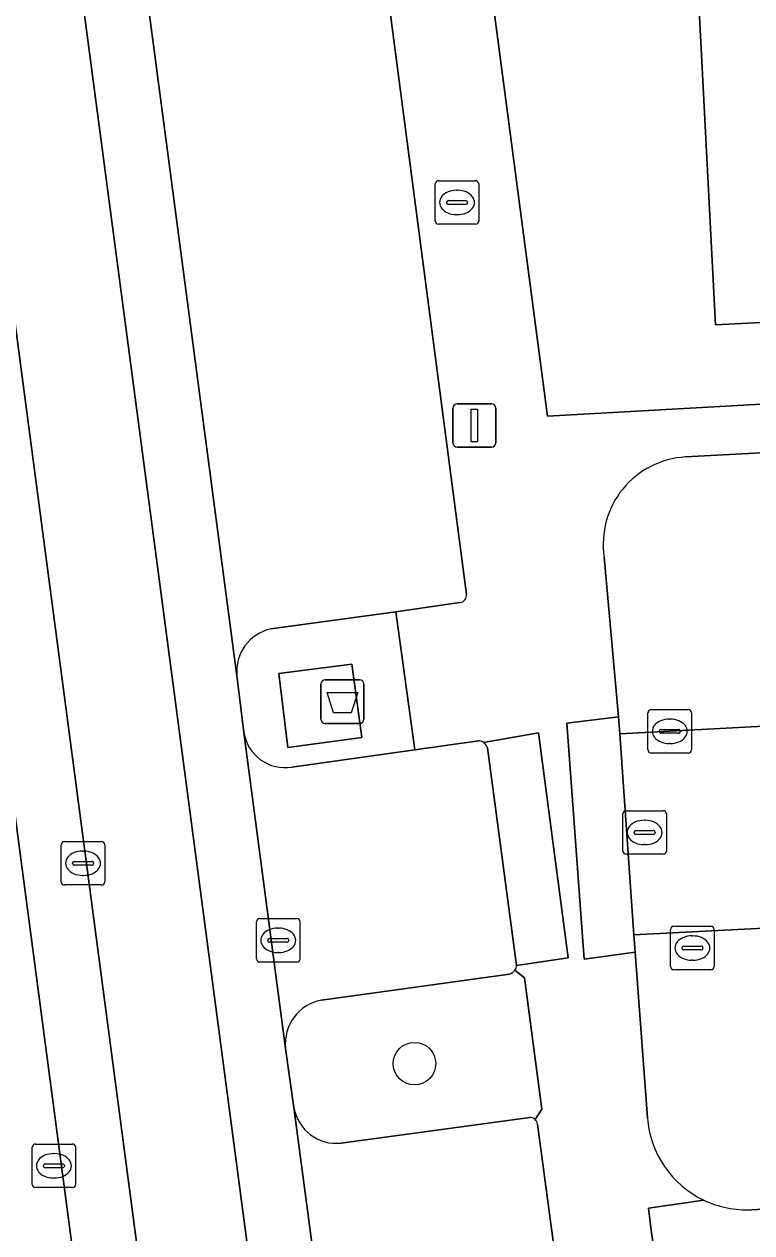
# Model space of a CAD drawing. Extents: x 160554 to 161248, y 385329 to 386506.
# Drawn here: x 161134.07 to 161150.78, y 385546.09 to 385573.86 of the extents above; entities that cross this region are included whole.
import ezdxf

# ---------------------------------------------------------------- set-up
doc = ezdxf.new("R2010")
doc.units = 0
for name, color, linetype in [('IMGEO_Afval_apart_plaats', 7, 'Continuous'), ('IMGEO_Boom', 7, 'Continuous'), ('IMGEO_Brandkraan', 7, 'Continuous'), ('IMGEO_Groenvoorziening', 7, 'Continuous'), ('IMGEO_Kolk', 7, 'Continuous'), ('IMGEO_Lichtmast', 7, 'Continuous'), ('IMGEO_Pand', 7, 'Continuous'), ('IMGEO_Parkeervlak_open', 7, 'Continuous'), ('IMGEO_Rijbaan_lokaal_gesloten', 7, 'Continuous'), ('IMGEO_Rijbaan_lokaal_open', 7, 'Continuous'), ('IMGEO_Rioolput', 7, 'Continuous'), ('IMGEO_Voetpad_gesloten', 7, 'Continuous'), ('IMGEO_Voetpad_open', 7, 'Continuous')]:
    doc.layers.add(name, color=color, linetype=linetype)

msp = doc.modelspace()

# ---------------------------------------------------------------- linework, layer by layer
at = {"layer": 'IMGEO_Afval_apart_plaats'}
for p, q in [((161140.882, 385557.892), (161140.882, 385558.692)), ((161140.882, 385558.692), (161140.882, 385557.892)), ((161140.982, 385558.792), (161141.772, 385558.792)), ((161141.772, 385558.792), (161140.982, 385558.792)), ((161141.872, 385558.692), (161141.872, 385557.892)), ((161141.872, 385557.892), (161141.872, 385558.692)), ((161141.772, 385557.792), (161140.982, 385557.792)), ((161140.982, 385557.792), (161141.772, 385557.792))]:
    msp.add_line(p, q, dxfattribs=at)
msp.add_lwpolyline([(161141.025, 385558.506), (161141.729, 385558.506), (161141.58, 385558.036), (161141.174, 385558.036), (161141.025, 385558.506)], dxfattribs=at)
for centre, start, end in [((161140.982, 385558.692), 90, 180), ((161140.982, 385558.692), 90, 180), ((161141.772, 385558.692), 0, 90), ((161141.772, 385558.692), 360, 90), ((161140.982, 385557.892), 180, 270), ((161140.982, 385557.892), 180, 270), ((161141.772, 385557.892), 270, 0), ((161141.772, 385557.892), 270, 0)]:
    msp.add_arc(centre, 0.1, start, end, dxfattribs=at)
at = {"layer": 'IMGEO_Boom'}
msp.add_circle((161143.032, 385549.975), 0.489, dxfattribs=at)
at = {"layer": 'IMGEO_Brandkraan'}
for p, q in [((161143.509, 385569.337), (161143.509, 385570.189)), ((161143.584, 385570.263), (161144.436, 385570.263)), ((161143.997, 385570.043), (161144.022, 385570.043)), ((161144.51, 385570.189), (161144.51, 385569.337)), ((161143.768, 385569.757), (161143.768, 385569.769)), ((161144.206, 385569.72), (161143.808, 385569.72)), ((161143.811, 385569.806), (161144.209, 385569.806)), ((161144.252, 385569.769), (161144.252, 385569.757)), ((161144.02, 385569.483), (161143.995, 385569.483)), ((161144.436, 385569.263), (161143.584, 385569.263))]:
    msp.add_line(p, q, dxfattribs=at)
for points in [[(161143.509, 385569.337), (161143.509, 385570.189)], [(161143.584, 385570.263), (161144.436, 385570.263)], [(161144.51, 385570.189), (161144.51, 385569.337)], [(161144.436, 385569.263), (161143.584, 385569.263)]]:
    msp.add_lwpolyline(points, dxfattribs=at)
for centre, radius, start, end in [((161143.586, 385570.187), 0.0765, 91.552, 178.448), ((161143.586, 385570.187), 0.0765, 91.552, 178.448), ((161144.434, 385570.187), 0.0765, 1.552, 88.448), ((161144.434, 385570.187), 0.0765, 1.552, 88.448), ((161143.808, 385569.766), 0.0403, 85.8775, 175.7526), ((161143.805, 385569.756), 0.0366, 178.938, 274.7102), ((161144.209, 385569.763), 0.043, 264.8664, 352.4533), ((161144.213, 385569.768), 0.0386, 1.7309, 96.639), ((161143.586, 385569.339), 0.0765, 181.552, 268.448), ((161143.586, 385569.339), 0.0765, 181.552, 268.448), ((161144.434, 385569.339), 0.0765, 271.552, 358.448), ((161144.434, 385569.339), 0.0765, 271.552, 358.448)]:
    msp.add_arc(centre, radius, start, end, dxfattribs=at)
for centre, major_axis, ratio, start_param, end_param in [((161143.996, 385569.763), (-0.387, 0.002), 0.722429, 4.712389, 7.853982), ((161144.021, 385569.763), (-0.39, 0.002), 0.717154, 1.570796, 4.712389)]:
    msp.add_ellipse(centre, major_axis=major_axis, ratio=ratio, start_param=start_param, end_param=end_param, dxfattribs=at)
at = {"layer": 'IMGEO_Groenvoorziening'}
for points in [[(161159.787, 385567.456), (161149.943, 385566.948), (161148.96, 385585.999), (161153.972, 385586.258)], [(161143.323, 385585.836), (161146.09, 385564.85), (161159.872, 385565.625)], [(161145.212, 385552.033), (161140.896, 385551.433)], [(161145.802, 385548.693), (161145.958, 385548.927), (161145.557, 385551.949), (161145.335, 385552.12)], [(161140.07, 385550.326), (161140.264, 385548.967)], [(161141.349, 385548.15), (161145.681, 385548.735)], [(161182.005, 385546.807), (161181.794, 385548.411), (161180.881, 385548.363), (161169.075, 385547.749), (161150.781, 385546.618)], [(161149.677, 385546.839), (161148.406, 385546.654), (161148.471, 385546.15), (161149.002, 385542.324), (161150.204, 385533.654), (161153.13, 385534.05), (161153.004, 385534.995), (161162.835, 385536.295), (161164.523, 385536.518), (161183.034, 385538.967), (161182.005, 385546.807)]]:
    msp.add_lwpolyline(points, dxfattribs=at)
for centre, radius, start, end in [((161145.15, 385552.251), 0.226, 285.8324, 324.7125), ((161141.082, 385550.433), 1.017, 100.518, 186.0243), ((161141.235, 385549.128), 0.984, 189.3937, 276.6472), ((161145.695, 385548.581), 0.155, 46.4538, 95.2617), ((161150.667, 385548.917), 2.301, 244.5209, 272.8392)]:
    msp.add_arc(centre, radius, start, end, dxfattribs=at)
at = {"layer": 'IMGEO_Kolk'}
for p, q in [((161148.471, 385558.111), (161149.323, 385558.111)), ((161148.396, 385557.185), (161148.396, 385558.037)), ((161148.884, 385557.891), (161148.909, 385557.891)), ((161149.397, 385558.037), (161149.397, 385557.185)), ((161148.655, 385557.605), (161148.655, 385557.617)), ((161149.093, 385557.568), (161148.695, 385557.568)), ((161148.698, 385557.654), (161149.096, 385557.654)), ((161149.139, 385557.617), (161149.139, 385557.605)), ((161148.907, 385557.331), (161148.882, 385557.331)), ((161149.323, 385557.111), (161148.471, 385557.111)), ((161139.401, 385552.383), (161139.401, 385553.235)), ((161139.476, 385553.309), (161140.328, 385553.309)), ((161139.889, 385553.089), (161139.914, 385553.089)), ((161140.402, 385553.235), (161140.402, 385552.383)), ((161148.916, 385552.205), (161148.916, 385553.057)), ((161148.991, 385553.131), (161149.843, 385553.131)), ((161149.917, 385553.057), (161149.917, 385552.205)), ((161139.66, 385552.803), (161139.66, 385552.815)), ((161139.703, 385552.852), (161140.101, 385552.852)), ((161140.144, 385552.815), (161140.144, 385552.803)), ((161149.404, 385552.911), (161149.429, 385552.911)), ((161140.098, 385552.766), (161139.7, 385552.766)), ((161139.912, 385552.529), (161139.887, 385552.529)), ((161149.175, 385552.625), (161149.175, 385552.637)), ((161149.613, 385552.588), (161149.215, 385552.588)), ((161149.218, 385552.674), (161149.616, 385552.674)), ((161149.659, 385552.637), (161149.659, 385552.625)), ((161140.328, 385552.309), (161139.476, 385552.309)), ((161149.427, 385552.351), (161149.402, 385552.351)), ((161149.843, 385552.131), (161148.991, 385552.131)), ((161134.248, 385547.201), (161134.248, 385548.053)), ((161134.323, 385548.127), (161135.175, 385548.127)), ((161135.249, 385548.053), (161135.249, 385547.201)), ((161134.736, 385547.907), (161134.761, 385547.907)), ((161134.507, 385547.621), (161134.507, 385547.633)), ((161134.945, 385547.584), (161134.547, 385547.584)), ((161134.55, 385547.67), (161134.948, 385547.67)), ((161134.991, 385547.633), (161134.991, 385547.621)), ((161134.759, 385547.347), (161134.734, 385547.347)), ((161135.175, 385547.127), (161134.323, 385547.127))]:
    msp.add_line(p, q, dxfattribs=at)
for points in [[(161148.471, 385558.111), (161149.323, 385558.111)], [(161148.396, 385557.185), (161148.396, 385558.037)], [(161149.397, 385558.037), (161149.397, 385557.185)], [(161149.323, 385557.111), (161148.471, 385557.111)], [(161139.401, 385552.383), (161139.401, 385553.235)], [(161139.476, 385553.309), (161140.328, 385553.309)], [(161140.402, 385553.235), (161140.402, 385552.383)], [(161148.916, 385552.205), (161148.916, 385553.057)], [(161148.991, 385553.131), (161149.843, 385553.131)], [(161149.917, 385553.057), (161149.917, 385552.205)], [(161140.328, 385552.309), (161139.476, 385552.309)], [(161149.843, 385552.131), (161148.991, 385552.131)], [(161134.248, 385547.201), (161134.248, 385548.053)], [(161134.323, 385548.127), (161135.175, 385548.127)], [(161135.249, 385548.053), (161135.249, 385547.201)], [(161135.175, 385547.127), (161134.323, 385547.127)]]:
    msp.add_lwpolyline(points, dxfattribs=at)
for centre, radius, start, end in [((161148.473, 385558.035), 0.0765, 91.552, 178.448), ((161148.473, 385558.035), 0.0765, 91.552, 178.448), ((161149.321, 385558.035), 0.0765, 1.552, 88.448), ((161149.321, 385558.035), 0.0765, 1.552, 88.448), ((161148.695, 385557.614), 0.0403, 85.8775, 175.7526), ((161148.692, 385557.604), 0.0366, 178.938, 274.7102), ((161149.096, 385557.611), 0.043, 264.8664, 352.4533), ((161149.1, 385557.616), 0.0386, 1.7309, 96.639), ((161148.473, 385557.187), 0.0765, 181.552, 268.448), ((161148.473, 385557.187), 0.0765, 181.552, 268.448), ((161149.321, 385557.187), 0.0765, 271.552, 358.448), ((161149.321, 385557.187), 0.0765, 271.552, 358.448), ((161139.478, 385553.233), 0.0765, 91.552, 178.448), ((161139.478, 385553.233), 0.0765, 91.552, 178.448), ((161140.326, 385553.233), 0.0765, 1.552, 88.448), ((161140.326, 385553.233), 0.0765, 1.552, 88.448), ((161148.993, 385553.055), 0.0765, 91.552, 178.448), ((161148.993, 385553.055), 0.0765, 91.552, 178.448), ((161149.841, 385553.055), 0.0765, 1.552, 88.448), ((161149.841, 385553.055), 0.0765, 1.552, 88.448), ((161139.7, 385552.812), 0.0403, 85.8775, 175.7526), ((161139.697, 385552.802), 0.0366, 178.938, 274.7102), ((161140.101, 385552.809), 0.043, 264.8664, 352.4533), ((161140.105, 385552.814), 0.0386, 1.7309, 96.639), ((161149.215, 385552.634), 0.0403, 85.8775, 175.7526), ((161149.212, 385552.624), 0.0366, 178.938, 274.7102), ((161149.616, 385552.631), 0.043, 264.8664, 352.4533), ((161149.62, 385552.636), 0.0386, 1.7309, 96.639), ((161139.478, 385552.385), 0.0765, 181.552, 268.448), ((161139.478, 385552.385), 0.0765, 181.552, 268.448), ((161140.326, 385552.385), 0.0765, 271.552, 358.448), ((161140.326, 385552.385), 0.0765, 271.552, 358.448), ((161148.993, 385552.207), 0.0765, 181.552, 268.448), ((161148.993, 385552.207), 0.0765, 181.552, 268.448), ((161149.841, 385552.207), 0.0765, 271.552, 358.448), ((161149.841, 385552.207), 0.0765, 271.552, 358.448), ((161134.325, 385548.051), 0.0765, 91.552, 178.448), ((161134.325, 385548.051), 0.0765, 91.552, 178.448), ((161135.173, 385548.051), 0.0765, 1.552, 88.448), ((161135.173, 385548.051), 0.0765, 1.552, 88.448), ((161134.547, 385547.63), 0.0403, 85.8775, 175.7526), ((161134.544, 385547.62), 0.0366, 178.938, 274.7102), ((161134.948, 385547.627), 0.043, 264.8664, 352.4533), ((161134.952, 385547.632), 0.0386, 1.7309, 96.639), ((161134.325, 385547.203), 0.0765, 181.552, 268.448), ((161134.325, 385547.203), 0.0765, 181.552, 268.448), ((161135.173, 385547.203), 0.0765, 271.552, 358.448), ((161135.173, 385547.203), 0.0765, 271.552, 358.448)]:
    msp.add_arc(centre, radius, start, end, dxfattribs=at)
for centre, major_axis, ratio, start_param, end_param in [((161148.883, 385557.611), (-0.387, 0.002), 0.722429, 4.712389, 7.853982), ((161148.908, 385557.611), (-0.39, 0.002), 0.717154, 1.570796, 4.712389), ((161139.888, 385552.809), (-0.387, 0.002), 0.722429, 4.712389, 7.853982), ((161139.913, 385552.809), (-0.39, 0.002), 0.717154, 1.570796, 4.712389), ((161149.403, 385552.631), (-0.387, 0.002), 0.722429, 4.712389, 7.853982), ((161149.428, 385552.631), (-0.39, 0.002), 0.717154, 1.570796, 4.712389), ((161134.735, 385547.627), (-0.387, 0.002), 0.722429, 4.712389, 7.853982), ((161134.76, 385547.627), (-0.39, 0.002), 0.717154, 1.570796, 4.712389)]:
    msp.add_ellipse(centre, major_axis=major_axis, ratio=ratio, start_param=start_param, end_param=end_param, dxfattribs=at)
at = {"layer": 'IMGEO_Lichtmast'}
for p, q in [((161143.911, 385564.24), (161143.911, 385565.04)), ((161143.911, 385565.04), (161143.911, 385564.24)), ((161144.011, 385565.14), (161144.801, 385565.14)), ((161144.801, 385565.14), (161144.011, 385565.14)), ((161144.901, 385565.04), (161144.901, 385564.24)), ((161144.901, 385564.24), (161144.901, 385565.04)), ((161144.801, 385564.14), (161144.011, 385564.14)), ((161144.011, 385564.14), (161144.801, 385564.14))]:
    msp.add_line(p, q, dxfattribs=at)
msp.add_lwpolyline([(161144.331, 385565.015), (161144.481, 385565.015), (161144.481, 385564.265), (161144.331, 385564.265), (161144.331, 385565.015)], dxfattribs=at)
for centre, start, end in [((161144.011, 385565.04), 90, 180), ((161144.011, 385565.04), 90, 180), ((161144.801, 385565.04), 0, 90), ((161144.801, 385565.04), 360, 90), ((161144.011, 385564.24), 180, 270), ((161144.011, 385564.24), 180, 270), ((161144.801, 385564.24), 270, 0), ((161144.801, 385564.24), 270, 0)]:
    msp.add_arc(centre, 0.1, start, end, dxfattribs=at)
at = {"layer": 'IMGEO_Pand'}
msp.add_lwpolyline([(161175.164, 385568.249), (161175.1, 385569.497), (161174.178, 385587.359), (161169.216, 385587.103), (161167.859, 385587.033), (161163.688, 385586.818), (161163.65, 385587.554), (161161.206, 385587.428), (161159.875, 385587.36), (161159.668, 385587.349), (161159.709, 385586.554), (161155.334, 385586.328), (161153.972, 385586.258), (161148.96, 385585.999), (161149.943, 385566.948), (161159.787, 385567.456), (161165.397, 385567.745)], close=True, dxfattribs=at)
at = {"layer": 'IMGEO_Parkeervlak_open'}
for points in [[(161139.668, 385595.526), (161134.205, 385594.833), (161138.953, 385558.888)], [(161144.228, 385560.759), (161139.668, 385595.526)], [(161137.405, 385528.949), (161136.719, 385534.065), (161132.394, 385566.679)], [(161168.377, 385564.913), (161165.572, 385564.786), (161149.261, 385563.915)], [(161147.391, 385561.614), (161147.721, 385557.948), (161147.749, 385557.551), (161170.456, 385558.761), (161170.43, 385559.302), (161170.23, 385563.39)], [(161139.733, 385559.966), (161142.6, 385560.36), (161144.077, 385560.569)], [(161170.979, 385549.742), (161170.795, 385553.082), (161170.739, 385554.102), (161148.07, 385552.934), (161148.098, 385552.533), (161148.382, 385548.729)], [(161140.264, 385548.967), (161142.385, 385533), (161143.065, 385533.102), (161147.84, 385533.746), (161146.737, 385542.006)], [(161145.681, 385548.735), (161141.349, 385548.15)], [(161146.737, 385542.006), (161145.858, 385548.586)], [(161150.781, 385546.618), (161169.075, 385547.749)]]:
    msp.add_lwpolyline(points, dxfattribs=at)
for centre, radius, start, end in [((161149.369, 385561.917), 2.001, 93.0844, 188.7148), ((161144.061, 385560.736), 0.168, 275.3204, 7.7287), ((161139.948, 385558.989), 1, 102.4116, 185.8123), ((161141.235, 385549.128), 0.984, 189.3937, 276.6472), ((161145.695, 385548.581), 0.155, 46.4538, 95.2617), ((161145.693, 385548.568), 0.165, 6.2246, 49.0273), ((161150.667, 385548.906), 2.291, 184.4224, 244.4143), ((161150.667, 385548.917), 2.301, 244.5209, 272.8392)]:
    msp.add_arc(centre, radius, start, end, dxfattribs=at)
at = {"layer": 'IMGEO_Rijbaan_lokaal_gesloten'}
for points in [[(161144.084, 385520.03), (161142.829, 385529.473), (161142.385, 385533), (161140.264, 385548.967), (161140.07, 385550.326), (161139.116, 385557.587), (161138.961, 385558.833), (161138.953, 385558.888), (161134.205, 385594.833), (161133.698, 385598.709), (161132.632, 385606.74), (161130.939, 385619.556), (161130.286, 385624.54), (161128.787, 385624.365), (161140.522, 385535.764), (161147.193, 385485.072), (161148.683, 385485.287), (161147.664, 385493.057), (161146.679, 385500.684), (161145.433, 385510.009)], [(161129.001, 385603.744), (161126.296, 385624.071), (161124.809, 385623.89), (161124.823, 385623.758), (161127.335, 385604.916), (161131.436, 385573.892), (161131.444, 385573.829), (161131.983, 385569.741), (161132.394, 385566.679), (161136.719, 385534.065), (161137.405, 385528.949), (161137.609, 385527.41), (161138.381, 385521.493), (161138.515, 385520.471), (161140.193, 385507.547), (161141.009, 385501.397), (161143.236, 385484.558), (161144.696, 385484.751), (161142.364, 385502.586), (161138.335, 385533.123)]]:
    msp.add_lwpolyline(points, close=True, dxfattribs=at)
at = {"layer": 'IMGEO_Rijbaan_lokaal_open'}
for points in [[(161140.522, 385535.764), (161128.787, 385624.365), (161126.296, 385624.071), (161129.001, 385603.744), (161138.335, 385533.123), (161142.364, 385502.586), (161144.696, 385484.751), (161147.193, 385485.072)], [(161170.456, 385558.761), (161147.749, 385557.551), (161148.07, 385552.934), (161170.739, 385554.102)]]:
    msp.add_lwpolyline(points, close=True, dxfattribs=at)
for points in [[(161139.116, 385557.587), (161140.07, 385550.326)], [(161144.502, 385557.392), (161143.039, 385557.184), (161140.212, 385556.791)], [(161145.379, 385552.23), (161144.707, 385557.234)], [(161140.896, 385551.433), (161145.212, 385552.033)]]:
    msp.add_lwpolyline(points, dxfattribs=at)
for centre, radius, start, end in [((161140.057, 385557.73), 0.952, 188.6605, 279.3594), ((161144.504, 385557.187), 0.205, 55.5526, 90.5151), ((161144.506, 385557.183), 0.207, 14.3127, 56.6738), ((161145.147, 385552.259), 0.234, 323.5507, 352.8465), ((161145.15, 385552.251), 0.226, 285.8324, 324.7125), ((161141.082, 385550.433), 1.017, 100.518, 186.0243)]:
    msp.add_arc(centre, radius, start, end, dxfattribs=at)
at = {"layer": 'IMGEO_Rioolput'}
for p, q in [((161147.817, 385554.861), (161147.817, 385555.713)), ((161147.892, 385555.787), (161148.744, 385555.787)), ((161148.305, 385555.567), (161148.33, 385555.567)), ((161148.818, 385555.713), (161148.818, 385554.861)), ((161148.076, 385555.281), (161148.076, 385555.293)), ((161148.119, 385555.33), (161148.517, 385555.33)), ((161148.56, 385555.293), (161148.56, 385555.281)), ((161134.919, 385554.154), (161134.919, 385555.006)), ((161134.994, 385555.08), (161135.846, 385555.08)), ((161135.92, 385555.006), (161135.92, 385554.154)), ((161148.514, 385555.244), (161148.116, 385555.244)), ((161148.328, 385555.007), (161148.303, 385555.007)), ((161135.407, 385554.86), (161135.432, 385554.86)), ((161148.744, 385554.787), (161147.892, 385554.787)), ((161135.178, 385554.574), (161135.178, 385554.586)), ((161135.616, 385554.537), (161135.218, 385554.537)), ((161135.221, 385554.623), (161135.619, 385554.623)), ((161135.662, 385554.586), (161135.662, 385554.574)), ((161135.43, 385554.3), (161135.405, 385554.3)), ((161135.846, 385554.08), (161134.994, 385554.08))]:
    msp.add_line(p, q, dxfattribs=at)
for points in [[(161147.817, 385554.861), (161147.817, 385555.713)], [(161147.892, 385555.787), (161148.744, 385555.787)], [(161148.818, 385555.713), (161148.818, 385554.861)], [(161134.919, 385554.154), (161134.919, 385555.006)], [(161134.994, 385555.08), (161135.846, 385555.08)], [(161135.92, 385555.006), (161135.92, 385554.154)], [(161148.744, 385554.787), (161147.892, 385554.787)], [(161135.846, 385554.08), (161134.994, 385554.08)]]:
    msp.add_lwpolyline(points, dxfattribs=at)
for centre, radius, start, end in [((161147.894, 385555.711), 0.0765, 91.552, 178.448), ((161147.894, 385555.711), 0.0765, 91.552, 178.448), ((161148.742, 385555.711), 0.0765, 1.552, 88.448), ((161148.742, 385555.711), 0.0765, 1.552, 88.448), ((161148.116, 385555.29), 0.0403, 85.8775, 175.7526), ((161148.113, 385555.28), 0.0366, 178.938, 274.7102), ((161148.517, 385555.287), 0.043, 264.8664, 352.4533), ((161148.521, 385555.292), 0.0386, 1.7309, 96.639), ((161134.996, 385555.004), 0.0765, 91.552, 178.448), ((161134.996, 385555.004), 0.0765, 91.552, 178.448), ((161135.844, 385555.004), 0.0765, 1.552, 88.448), ((161135.844, 385555.004), 0.0765, 1.552, 88.448), ((161147.894, 385554.863), 0.0765, 181.552, 268.448), ((161147.894, 385554.863), 0.0765, 181.552, 268.448), ((161148.742, 385554.863), 0.0765, 271.552, 358.448), ((161148.742, 385554.863), 0.0765, 271.552, 358.448), ((161135.218, 385554.583), 0.0403, 85.8775, 175.7526), ((161135.215, 385554.573), 0.0366, 178.938, 274.7102), ((161135.619, 385554.58), 0.043, 264.8664, 352.4533), ((161135.623, 385554.585), 0.0386, 1.7309, 96.639), ((161134.996, 385554.156), 0.0765, 181.552, 268.448), ((161134.996, 385554.156), 0.0765, 181.552, 268.448), ((161135.844, 385554.156), 0.0765, 271.552, 358.448), ((161135.844, 385554.156), 0.0765, 271.552, 358.448)]:
    msp.add_arc(centre, radius, start, end, dxfattribs=at)
for centre, major_axis, ratio, start_param, end_param in [((161148.304, 385555.287), (-0.387, 0.002), 0.722429, 4.712389, 7.853982), ((161148.329, 385555.287), (-0.39, 0.002), 0.717154, 1.570796, 4.712389), ((161135.406, 385554.58), (-0.387, 0.002), 0.722429, 4.712389, 7.853982), ((161135.431, 385554.58), (-0.39, 0.002), 0.717154, 1.570796, 4.712389)]:
    msp.add_ellipse(centre, major_axis=major_axis, ratio=ratio, start_param=start_param, end_param=end_param, dxfattribs=at)
at = {"layer": 'IMGEO_Voetpad_gesloten'}
msp.add_lwpolyline([(161141.825, 385557.47), (161141.595, 385559.157), (161139.913, 385558.937), (161140.122, 385557.242)], close=True, dxfattribs=at)
at = {"layer": 'IMGEO_Voetpad_open'}
for points in [[(161149.261, 385563.915), (161165.572, 385564.786), (161165.547, 385565.345), (161159.899, 385565.053), (161159.872, 385565.625), (161146.09, 385564.85), (161143.323, 385585.836), (161142.167, 385594.329), (161141.874, 385596.574), (161141.839, 385596.841), (161141.491, 385599.5), (161140.313, 385608.513), (161138.853, 385619.688), (161137.683, 385628.64), (161136.775, 385635.582)], [(161136.531, 385619.09), (161137.746, 385619.218), (161139.292, 385607.59), (161138.092, 385607.445), (161139.138, 385599.54), (161140.317, 385599.718), (161140.861, 385595.677), (161139.668, 385595.526), (161144.228, 385560.759)], [(161148.382, 385548.729), (161148.098, 385552.533), (161146.93, 385552.378), (161146.532, 385557.802), (161147.721, 385557.948), (161147.391, 385561.614)], [(161144.077, 385560.569), (161142.6, 385560.36), (161143.039, 385557.184), (161144.502, 385557.392)], [(161142.6, 385560.36), (161139.733, 385559.966)], [(161140.212, 385556.791), (161143.039, 385557.184), (161142.6, 385560.36)], [(161138.953, 385558.888), (161138.961, 385558.833), (161139.116, 385557.587)], [(161144.707, 385557.234), (161145.379, 385552.23), (161146.562, 385552.403), (161145.882, 385557.574), (161144.62, 385557.356)], [(161144.62, 385557.356), (161145.882, 385557.574), (161146.562, 385552.403), (161145.379, 385552.23)], [(161145.335, 385552.12), (161145.557, 385551.949), (161145.958, 385548.927), (161145.802, 385548.693)], [(161145.858, 385548.586), (161146.737, 385542.006), (161149.002, 385542.324), (161148.471, 385546.15), (161148.406, 385546.654), (161149.677, 385546.839)]]:
    msp.add_lwpolyline(points, dxfattribs=at)
for points in [[(161141.825, 385557.47), (161140.122, 385557.242), (161139.913, 385558.937), (161141.595, 385559.157)], [(161147.749, 385557.551), (161147.721, 385557.948), (161146.532, 385557.802), (161146.93, 385552.378), (161148.098, 385552.533), (161148.07, 385552.934)]]:
    msp.add_lwpolyline(points, close=True, dxfattribs=at)
for centre, radius, start, end in [((161149.369, 385561.917), 2.001, 93.0844, 188.7148), ((161144.061, 385560.736), 0.168, 275.3204, 7.7287), ((161139.948, 385558.989), 1, 102.4116, 185.8123), ((161140.057, 385557.73), 0.952, 188.6605, 279.3594), ((161144.504, 385557.187), 0.205, 55.5526, 90.5151), ((161144.506, 385557.183), 0.207, 14.3127, 56.6738), ((161145.147, 385552.259), 0.234, 323.5507, 352.8465), ((161145.693, 385548.568), 0.165, 6.2246, 49.0273), ((161150.667, 385548.906), 2.291, 184.4224, 244.4143)]:
    msp.add_arc(centre, radius, start, end, dxfattribs=at)

doc.saveas('drawing.dxf')
